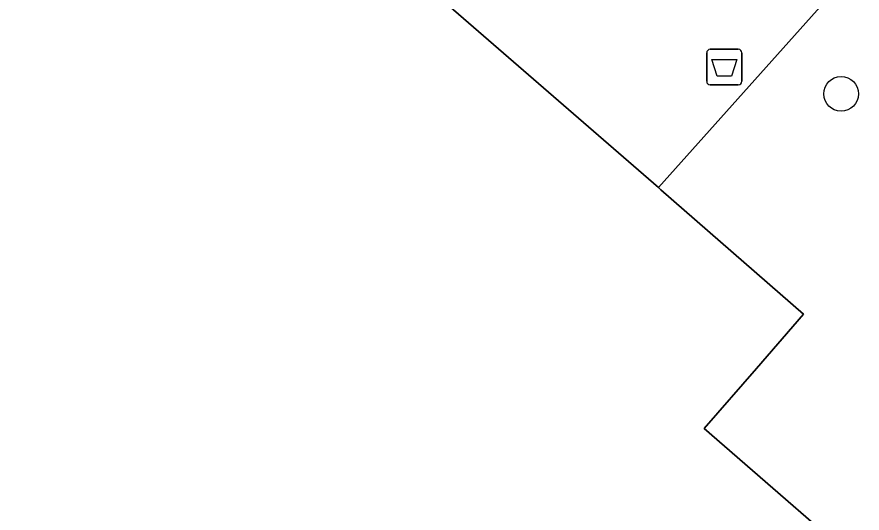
# Model space of a CAD drawing. Extents: x 158472 to 159562, y 388525 to 389606.
# Drawn here: x 158911.21 to 158935, y 388745.92 to 388759.9 of the extents above; entities that cross this region are included whole.
import ezdxf

# ---------------------------------------------------------------- set-up
doc = ezdxf.new("R2010")
doc.units = 0
for name, color, linetype in [('IMGEO_Afvalbak', 7, 'Continuous'), ('IMGEO_Boom', 7, 'Continuous'), ('IMGEO_Groenvoorziening', 7, 'Continuous'), ('IMGEO_Pand', 7, 'Continuous'), ('IMGEO_Rijbaan_lokaal_open', 7, 'Continuous')]:
    doc.layers.add(name, color=color, linetype=linetype)

msp = doc.modelspace()

# ---------------------------------------------------------------- linework, layer by layer
at = {"layer": 'IMGEO_Afvalbak'}
for p, q in [((158930.724, 388758.982), (158931.514, 388758.982)), ((158931.514, 388758.982), (158930.724, 388758.982)), ((158930.624, 388758.082), (158930.624, 388758.882)), ((158930.624, 388758.882), (158930.624, 388758.082)), ((158931.614, 388758.882), (158931.614, 388758.082)), ((158931.614, 388758.082), (158931.614, 388758.882)), ((158931.514, 388757.982), (158930.724, 388757.982)), ((158930.724, 388757.982), (158931.514, 388757.982))]:
    msp.add_line(p, q, dxfattribs=at)
msp.add_lwpolyline([(158930.767, 388758.696), (158931.471, 388758.696), (158931.322, 388758.226), (158930.916, 388758.226), (158930.767, 388758.696)], dxfattribs=at)
for centre, start, end in [((158930.724, 388758.882), 90, 180), ((158930.724, 388758.882), 90, 180), ((158931.514, 388758.882), 0, 90), ((158931.514, 388758.882), 360, 90), ((158930.724, 388758.082), 180, 270), ((158930.724, 388758.082), 180, 270), ((158931.514, 388758.082), 270, 0), ((158931.514, 388758.082), 270, 0)]:
    msp.add_arc(centre, 0.1, start, end, dxfattribs=at)
at = {"layer": 'IMGEO_Boom'}
msp.add_circle((158934.407, 388757.729), 0.489, dxfattribs=at)
at = {"layer": 'IMGEO_Groenvoorziening'}
msp.add_lwpolyline([(158936.523, 388761.952), (158933.895, 388760.26), (158929.263, 388755.089), (158929.334, 388755.027), (158933.353, 388751.529), (158932.023, 388750), (158930.552, 388748.31), (158935.778, 388743.761), (158933.526, 388741.174), (158932.491, 388739.985), (158932.81, 388739.707), (158929.528, 388735.936), (158911.349, 388715.052), (158912.744, 388713.837), (158935.385, 388739.575), (158937.778, 388742.309), (158947.491, 388752.738)], close=True, dxfattribs=at)
at = {"layer": 'IMGEO_Pand'}
for points in [[(158930.552, 388748.31), (158932.023, 388750), (158933.353, 388751.529), (158929.334, 388755.027), (158929.263, 388755.089), (158923.078, 388760.474), (158923.21, 388760.626), (158920.2, 388763.246), (158920.049, 388763.073), (158903.272, 388777.677)], [(158836.248, 388726.622), (158836.483, 388726.508), (158843.344, 388723.157), (158844.705, 388722.492), (158856.857, 388716.523), (158863.035, 388723.62), (158859.558, 388726.647), (158871.238, 388740.065), (158872.281, 388739.157), (158877.185, 388744.791), (158906.183, 388719.549), (158911.349, 388715.052), (158929.528, 388735.936), (158932.81, 388739.707), (158932.491, 388739.985), (158933.526, 388741.174), (158935.778, 388743.761), (158930.552, 388748.31)]]:
    msp.add_lwpolyline(points, dxfattribs=at)
at = {"layer": 'IMGEO_Rijbaan_lokaal_open'}
msp.add_lwpolyline([(158893.757, 388795.245), (158894.069, 388795.98), (158893.955, 388796.45), (158891.577, 388798.482), (158889.244, 388795.75), (158889.917, 388795.054), (158892.117, 388793.148), (158905.722, 388781.283), (158903.356, 388778.57), (158902.979, 388778.898), (158900.81, 388776.411), (158901.625, 388775.786), (158903.272, 388777.677), (158920.049, 388763.073), (158920.2, 388763.246), (158923.21, 388760.626), (158923.078, 388760.474), (158929.263, 388755.089), (158933.895, 388760.26)], close=True, dxfattribs=at)

doc.saveas('drawing.dxf')
